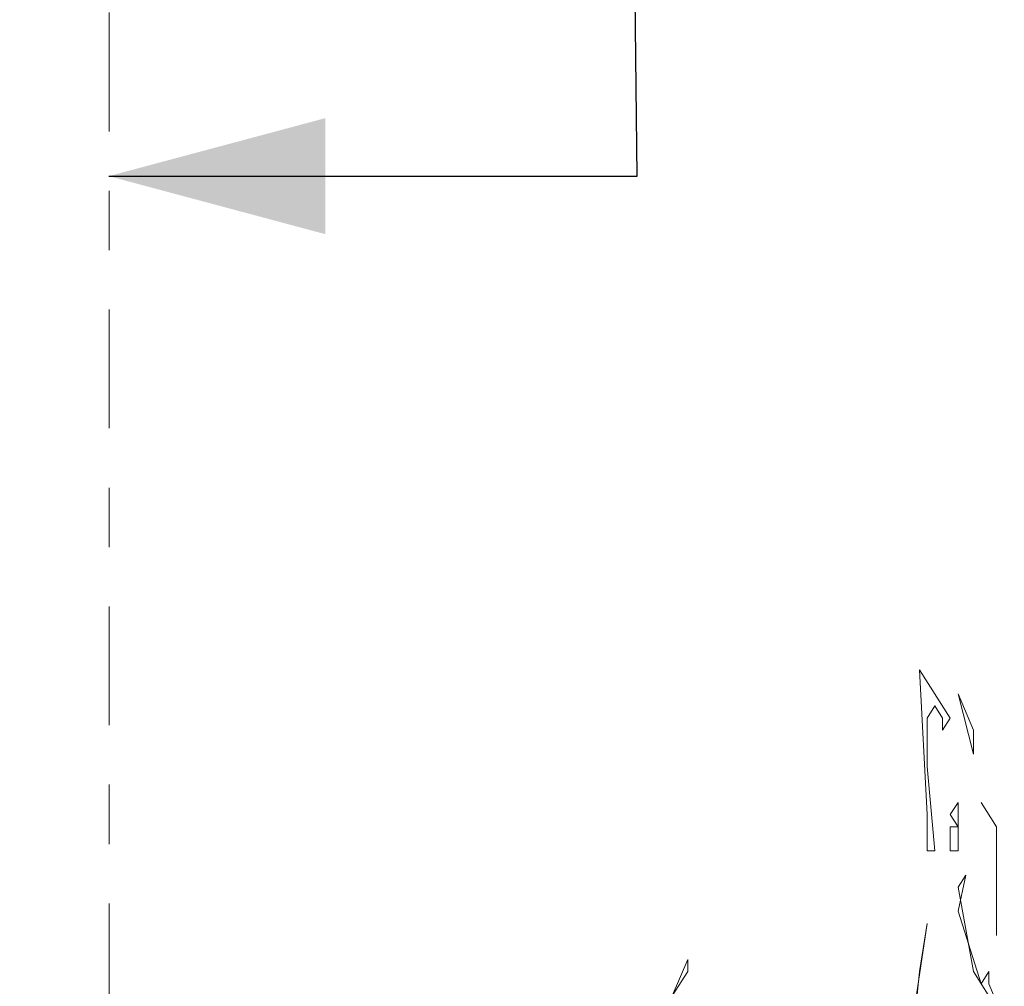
# Model space of a CAD drawing. Header units: metres. Extents: x -52 to 321, y -8 to 26.
# Tile 41 of 320: x -49.15 to -47.49, y 4.36 to 5.99. Entities that reach past the tile are written whole.
import ezdxf
from ezdxf.enums import TextEntityAlignment as Align

# ---------------------------------------------------------------- set-up
doc = ezdxf.new("R2010")
doc.units = ezdxf.units.M
doc.header["$MEASUREMENT"] = 0
doc.linetypes.add('Raster', pattern=[0.4, 0.2, -0.1, 0, -0.1])
for name, color, linetype in [('60 Grenzen', 7, 'Continuous'), ('70 PV-Anlage', 7, 'Continuous'), ('90 Allgemein Beschriftung', 7, 'Continuous'), ('94 Genehmigungsplanung Bemaßung', 7, 'Continuous')]:
    doc.layers.add(name, color=color, linetype=linetype)
doc.styles.add('ERSTELLTER_STIL_1', font='arial.ttf')
doc.styles.add('ERSTELLTER_STIL_2', font='arial.ttf')
doc.dimstyles.new('ERSTELLTER_STIL__1', dxfattribs={"dimtxt": 0.25, "dimasz": 0.19, "dimexe": 0.18, "dimexo": 0.1, "dimgap": 0, "dimtad": 1, "dimtih": 1, "dimtoh": 1, "dimzin": 0, "dimdsep": 46, "dimtxsty": 'ERSTELLTER_STIL_2', "dimblk": 'ARROWHEAD_6', "dimblk1": 'ARROWHEAD_6', "dimblk2": 'ARROWHEAD_6', "dimcen": 0.09, "dimclrd": 7, "dimclre": 7, "dimclrt": 7, "dimazin": 0, "dimtfac": 1, "dimtdec": 4, "dimtmove": 0, "dimatfit": 3, "dimfxl": 1, "dimtolj": 1, "dimtzin": 0, "dimarcsym": 0})
doc.dimstyles.new('ERSTELLTER_STIL__4', dxfattribs={"dimtxt": 0.18, "dimasz": 0.3648, "dimexe": 0.18, "dimexo": 0.0625, "dimgap": 0, "dimtad": 0, "dimtih": 1, "dimtoh": 1, "dimdec": 4, "dimzin": 0, "dimdsep": 46, "dimcen": 0.09, "dimadec": 0, "dimazin": 0, "dimtfac": 1, "dimtdec": 4, "dimtmove": 0, "dimatfit": 3, "dimldrblk": 'ARROWHEAD_5', "dimfxl": 1, "dimtolj": 1, "dimtzin": 0, "dimarcsym": 0})

# ---------------------------------------------------------------- blocks, each defined once
blk = doc.blocks.new('Standard-Rastermarker[4]_1', base_point=(-48.9991, 25))
at = {"layer": '60 Grenzen', "color": 7, "linetype": 'Raster', "lineweight": 13}
blk.add_line((-48.9991, 24), (-48.9991, -6), dxfattribs=at)
at = {"layer": '60 Grenzen', "color": 7, "lineweight": 13, "style": 'ERSTELLTER_STIL_1'}
for tag, p in [('AC_MarkerText_1_0', (-48.9991, 25.5)), ('AC_MarkerText_1_1', (-48.9991, -7.2))]:
    blk.add_attdef(tag, text='', height=0.3, rotation=360, dxfattribs=at).set_placement(p, align=Align.TOP_CENTER)
blk = doc.blocks.new('Laubbäume 27[8]_1', base_point=(-47.175, -0.6425))
at = {"layer": '70 PV-Anlage', "color": 8, "linetype": 'Continuous', "lineweight": 18}
for p, q in [((-47.5828, 4.8122), (-47.6348, 4.8936)), ((-47.6348, 4.8936), (-47.6218, 4.6495)), ((-47.5438, 4.7512), (-47.5698, 4.8529)), ((-47.5698, 4.8529), (-47.5438, 4.7919)), ((-47.6218, 4.8122), (-47.6088, 4.8325)), ((-47.6088, 4.8325), (-47.5958, 4.8122)), ((-47.6218, 4.7308), (-47.6218, 4.8122)), ((-47.5958, 4.8122), (-47.5958, 4.7919)), ((-47.5958, 4.7919), (-47.5828, 4.8122)), ((-47.5438, 4.7919), (-47.5438, 4.7512)), ((-47.6088, 4.5885), (-47.6218, 4.7308)), ((-47.5698, 4.6698), (-47.5828, 4.6495)), ((-47.5698, 4.5885), (-47.5698, 4.6698)), ((-47.5048, 4.6291), (-47.5308, 4.6698)), ((-47.5308, 4.6698), (-47.5048, 4.6291)), ((-47.6218, 4.6495), (-47.6218, 4.5885)), ((-47.5828, 4.6495), (-47.5698, 4.6291)), ((-47.5698, 4.6291), (-47.5828, 4.6291)), ((-47.5828, 4.6291), (-47.5828, 4.5885)), ((-47.5049, 4.4461), (-47.5048, 4.6291)), ((-47.5048, 4.6291), (-47.5049, 4.4461)), ((-47.6218, 4.5885), (-47.6088, 4.5885)), ((-47.5828, 4.5885), (-47.5698, 4.5885)), ((-47.5698, 4.4868), (-47.5568, 4.5478)), ((-47.5568, 4.5478), (-47.5698, 4.5274)), ((-47.5698, 4.5274), (-47.5439, 4.3851)), ((-47.5309, 4.3647), (-47.5698, 4.4868)), ((-47.6219, 4.4664), (-47.6609, 4.202)), ((-47.6349, 4.3851), (-47.6219, 4.4664)), ((-48.0509, 4.3444), (-48.0249, 4.4055)), ((-48.0249, 4.4055), (-48.0249, 4.3851)), ((-48.0249, 4.3851), (-48.0509, 4.3444)), ((-47.6609, 4.1207), (-47.6349, 4.3851)), ((-47.5439, 4.3851), (-47.4919, 4.3037)), ((-47.5179, 4.3851), (-47.5309, 4.3647)), ((-47.5179, 4.3647), (-47.5179, 4.3851)), ((-47.4919, 4.3037), (-47.5179, 4.3647))]:
    blk.add_line(p, q, dxfattribs=at)
blk = doc.blocks.new('*D16', base_point=(-33357.279, 0))
at = {"layer": '94 Genehmigungsplanung Bemaßung', "color": 7, "linetype": 'Continuous', "lineweight": 13}
for p, q in [((-48.9997, 9.5481), (-48.9997, 9.9231)), ((-43.9997, 9.5481), (-43.9997, 9.9231)), ((-48.8997, 9.8356), (-49.0997, 9.6356)), ((-43.8997, 9.8356), (-44.0997, 9.6356)), ((-49.1497, 9.7356), (-48.9997, 9.7356)), ((-48.9997, 9.7356), (-43.9997, 9.7356))]:
    blk.add_line(p, q, dxfattribs=at)
at = {"layer": '94 Genehmigungsplanung Bemaßung', "color": 7, "lineweight": 13, "insert": (-46.8333, 9.7856), "char_height": 0.25, "attachment_point": 7, "style": 'ERSTELLTER_STIL_2'}
blk.add_mtext('\\A1;{\\pql;\\fArial|b0|i0|c0|p0;\\W1.000000;5,00}', dxfattribs=at)
blk = doc.blocks.new('ARROWHEAD_6')
at = {"color": 0, "linetype": 'Continuous', "lineweight": 0}
for p, q in [((-0.5, -0.5), (0.5, 0.5)), ((0, 0), (-1, 0))]:
    blk.add_line(p, q, dxfattribs=at)
blk = doc.blocks.new('ARROWHEAD_5')
at = {"linetype": 'Continuous', "lineweight": 0}
blk.add_hatch(color=0, dxfattribs=at).paths.add_polyline_path([(-1, 0.2679), (0, 0), (-1, -0.2679)])
at = {"color": 0, "linetype": 'Continuous', "lineweight": 0}
blk.add_line((0, 0), (-1, 0), dxfattribs=at)

msp = doc.modelspace()

# ---------------------------------------------------------------- block references
at = {"layer": '60 Grenzen', "color": 7, "linetype": 'Continuous', "lineweight": 18}
msp.add_blockref('Standard-Rastermarker[4]_1', (-48.9991, 25), dxfattribs=at)
at = {"layer": '70 PV-Anlage', "color": 8, "linetype": 'Continuous', "lineweight": 18}
msp.add_blockref('Laubbäume 27[8]_1', (-47.175, -0.6425), dxfattribs=at)

# ---------------------------------------------------------------- dimensions: what is measured, and where the dimension line sits
at = {"layer": '94 Genehmigungsplanung Bemaßung', "color": 7, "linetype": 'Continuous', "lineweight": 13}
dim = msp.add_linear_dim(base=(-43.9997, 9.7356), p1=(-48.9997, 10.4507), p2=(-43.9997, 1.2), dimstyle='ERSTELLTER_STIL__1', dxfattribs=at)
dim.commit()
dim.dimension.update_dxf_attribs({"geometry": '*D16', "text_midpoint": (-46.5097, 9.9106), "dimtype": 160})

# ---------------------------------------------------------------- leaders
at = {"layer": '90 Allgemein Beschriftung', "color": 7, "linetype": 'Continuous', "lineweight": 13, "annotation_type": 0, "has_hookline": 1, "hookline_direction": 0, "text_width": 0.9836, "horizontal_direction": (0, 1, 0)}
msp.add_leader([(-48.9997, 5.7246), (-48.1102, 5.7246), (-48.12, 6.7246)], dimstyle='ERSTELLTER_STIL__4', dxfattribs=at)

doc.saveas('drawing.dxf')
